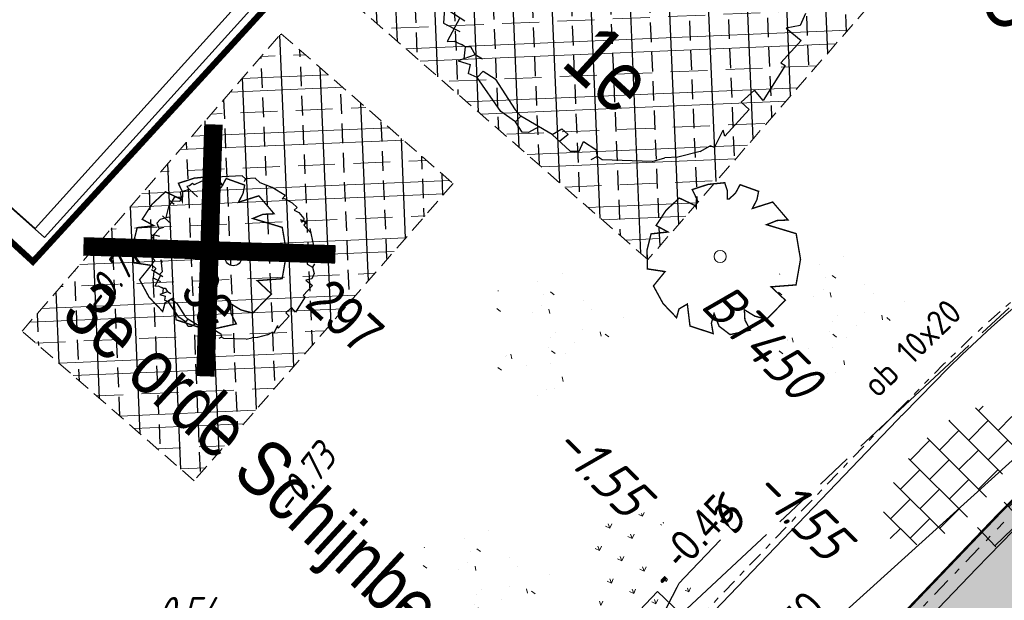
# Model space of a CAD drawing. Header units: metres. Extents: x 111546 to 149831, y 498798 to 507863.
# Tile 733 of 1056: x 111838 to 111854, y 501648 to 501658. Entities that reach past the tile are written whole.
import ezdxf
from ezdxf import colors
from ezdxf.entities.mleader import LeaderData, LeaderLine
from ezdxf.enums import TextEntityAlignment as Align
from ezdxf.math import Vec2, Vec3

# ---------------------------------------------------------------- set-up
doc = ezdxf.new("R2010")
doc.units = ezdxf.units.M
for name, pattern in [('ACAD_ISO09W100', [45, 24, -3, 6, -3, 6, -3]), ('DASHDOT', [25.4, 12.7, -6.35, 0, -6.35]), ('DASHDOT2', [12.7, 6.35, -3.175, 0, -3.175]), ('DASHED', [19.05, 12.7, -6.35]), ('JIS_02_0.7', [1.35, 0.75, -0.6])]:
    doc.linetypes.add(name, pattern=pattern)
for name, color, linetype in [('0-hoogte mv-bestaand', 253, 'Continuous'), ('0-hoogte mv-nieuw', 2, 'Continuous'), ('0-werkgrens', 210, 'FENCELINE1'), ('1-ontgraven teelaarde tbv grondverbetering bomen', 153, 'Continuous'), ('2-bs-Streng gemengd', 252, 'ACAD_ISO09W100'), ('2-bs-Streng gemengd  bobtot', 252, 'Continuous'), ('2-bs-Streng overstort  bobtot', 253, 'Continuous'), ('2-bs-Streng overstortleiding  diameter', 253, 'Continuous'), ('2-vw-Put Overstort', 252, 'Continuous'), ('3-NW-HV-316010+318010-Afwerken zandbed voor wegfundering en menggranulaat-opp', 20, 'Continuous'), ('3-vw-band-ob 6x20', 30, 'Continuous'), ('3-vw-HV-304010-Opbreken tegels-opp', 150, 'AI-KADASTRAAL'), ('3-vw-verkeersbord tekst', 3, 'JIS_02_0.7'), ('4-nw-boom tekst', 7, 'Continuous'), ('4-vw-kappen bomen', 20, 'Continuous'), ('Q26_BOOM', 252, 'Continuous'), ('T02_RASTER', 252, 'Continuous')]:
    doc.layers.add(name, color=color, linetype=linetype)
for name, color, linetype, lineweight in [('0-kadastrale percelen', 253, 'AI-KADASTRAAL', 9), ('3-nw-arcering-trottoir', 2, 'Continuous', 15), ('3-nw-band-ob 10x20', 7, 'Continuous', 13), ('3-nw-band-ob 10x20-achterkant', 7, 'DASHDOT', 13), ('3-nw-band-trb18-20x20-achterkant-stelspecie', 103, 'DASHDOT2', 15), ('3-nw-band-trb18-20x20-voorkant-stelspecie', 103, 'Continuous', 15), ('3-nw-text-20-herinrichting', 7, 'Continuous', 15), ('3-vw-verharding', 3, 'Continuous', 15), ('4-bs-gras', 253, 'Continuous', 9), ('4-nw materiaalscheiding-groen', 210, 'DASHED', 13), ('4-nw-boom 1e grootte', 7, 'Continuous', 35), ('4-nw-boom 3e grootte', 7, 'Continuous', 35), ('4-nw-gazon', 7, 'Continuous', 5), ('4-nw-grondverbetering moerige grond', 94, 'Continuous', 15), ('4-vw-boomnummer-te verwijderen bomen', 20, 'Continuous', 35), ('4-vw-te kappen bomen', 190, 'Continuous', 5)]:
    doc.layers.add(name, color=color, linetype=linetype, lineweight=lineweight)
doc.layers.add('3-nw-menggranulaat', color=7, linetype='Continuous', lineweight=13, true_color=0xebebeb)
doc.styles.get("Standard").update_dxf_attribs({"font": 'isocp-ie.shx'})
doc.styles.add('veysel', font='isocp-ie.shx', dxfattribs={"height": 0.1})
doc.styles.add('Zaanstad', font='ARIALN.TTF')
doc.styles.add('Zaanstad 1-100 3.5mm', font='ARIALN.TTF', dxfattribs={"height": 0.35})
doc.styles.add('Zaanstad 1-200 2.5mm', font='ARIALN.TTF', dxfattribs={"height": 0.5})
doc.styles.add('Zaanstad 1-500 2.5mm', font='ARIALN.TTF', dxfattribs={"height": 1.25})
doc.linetypes.add('AI-KADASTRAAL', pattern='A,5.5,-2,["K",Standard,S=1.8,R=0,X=0,Y=-0.9],-2,5.5,-2,[5,NLCS.SHX,S=0.75,R=0,X=0,Y=0],-2', length=19)
doc.linetypes.add('FENCELINE1', pattern='A,6.35,-2.54,[133,ltypeshp.shx,S=2.54,R=0,X=-2.54,Y=0],-2.54,25.4', length=36.83)
pattern_1 = [(92.41437, (111779.7938, 501456.31576), (-0.6344363, -0.0267502), []), (92.41437, (111780.0976, 501456.64635), (-0.6344363, -0.0267502), [0.3175, -0.15875])]

# ---------------------------------------------------------------- blocks, each defined once
blk = doc.blocks.new('Q26')
at = {"linetype": 'Continuous', "lineweight": 20, "const_width": 0.0225}
blk.add_lwpolyline([(0.757, 0.516), (1.237, 0.371), (1.308, -0.046), (1.235, -0.463), (0.83, -0.494), (1.061, -0.711), (0.757, -1.022), (0.565, -0.971), (0.395, -0.867), (0.404, -1.032), (0.49, -1.198), (0.163, -1.271), (-0.015, -1.136), (-0.097, -0.929), (-0.141, -1.084), (-0.112, -1.255), (-0.489, -1.131), (-0.532, -0.774), (-0.668, -0.854), (-0.707, -0.996), (-0.927, -0.766), (-1.083, -0.479), (-0.894, -0.246), (-1.181, -0.203), (-1.187, 0.104), (-1.122, 0.367), (-0.847, 0.398), (-1.04, 0.503), (-0.879, 0.749), (-0.663, 0.95), (-0.402, 0.826), (-0.388, 0.795), (-0.382, 0.942), (-0.452, 1.088), (-0.194, 1.172), (0.076, 1.199), (0.118, 1.07), (0.119, 0.935), (0.148, 0.935), (0.252, 1.031), (0.325, 1.167), (0.626, 1.059), (0.6, 0.925), (0.525, 0.78), (0.856, 0.885), (1.105, 0.593), (0.924, 0.584)], close=True, dxfattribs=at)
at = {"linetype": 'Continuous', "lineweight": 20}
blk.add_circle((0.001, -0.001), 0.0983, dxfattribs=at)
blk = doc.blocks.new('PUTVOP')
at = {"layer": '2-vw-Put Overstort', "linetype": 'Continuous', "lineweight": 0, "flags": 128}
blk.add_lwpolyline([(0, 0), (0, 0.5), (-0.5, 0.5), (-0.5, -0.5), (0.5, -0.5), (0.5, 0.5), (0, 0.5), (0.1, 0.5), (0.1, -0.5), (0.2, -0.5), (0.2, 0.5), (0.3, 0.5), (0.3, -0.5), (0.4, -0.5), (0.4, 0.5), (0.5, 0.5), (0.5, -0.5), (0, -0.5), (0, 0)], dxfattribs=at)
at = {"layer": '2-vw-Put Overstort', "linetype": 'Continuous', "lineweight": 0}
blk.add_point((0, 0), dxfattribs=at)
blk = doc.blocks.new('tgls')
at = {"linetype": 'Continuous'}
for p, q in [((-1.018, -0.663), (-1.018, 0.575)), ((-0.418, -0.668), (-0.418, 0.573)), ((0.182, -0.673), (0.182, 0.57)), ((0.782, -0.678), (0.782, 0.568)), ((-1.018, 0.329), (-1.552, 0.329)), ((0.182, 0.329), (-0.418, 0.329)), ((1.218, 0.329), (0.782, 0.329)), ((-1.618, 0.029), (-1.635, 0.029)), ((-1.618, -0.658), (-1.618, 0.09)), ((-0.418, 0.029), (-1.018, 0.029)), ((0.782, 0.029), (0.182, 0.029)), ((-1.018, -0.271), (-1.618, -0.271)), ((0.182, -0.271), (-0.418, -0.271)), ((1.382, -0.271), (0.782, -0.271)), ((1.382, -0.682), (1.382, -0.248)), ((-1.618, -0.571), (-1.803, -0.571)), ((-0.418, -0.571), (-1.018, -0.571)), ((0.782, -0.571), (0.182, -0.571)), ((1.473, -0.571), (1.382, -0.571))]:
    blk.add_line(p, q, dxfattribs=at)
blk = doc.blocks.new('4-boom 3e grootte')
at = {"lineweight": 30}
for p, q in [((-0.063, 1.315), (-0.307, 1.267)), ((-0.063, 1.315), (-0.063, 1.24)), ((-0.036, 1.268), (0.102, 1.303)), ((0.102, 1.303), (0.212, 1.303)), ((0.212, 1.303), (0.206, 1.238)), ((-0.612, 1.193), (-0.722, 1.078)), ((-0.502, 1.193), (-0.612, 1.193)), ((-0.307, 1.267), (-0.502, 1.193)), ((-0.063, 1.24), (-0.036, 1.268)), ((0.206, 1.238), (0.241, 1.25)), ((0.241, 1.25), (0.291, 1.261)), ((0.291, 1.261), (0.413, 1.242)), ((0.437, 1.212), (0.388, 1.193)), ((0.413, 1.242), (0.437, 1.212)), ((0.437, 1.212), (0.431, 1.169)), ((0.437, 1.212), (0.498, 1.206)), ((0.472, 1.252), (0.489, 1.162)), ((0.489, 1.162), (0.648, 1.15)), ((0.596, 1.187), (0.828, 1.023)), ((-0.795, 1.078), (-1.1, 0.767)), ((-0.722, 1.078), (-0.795, 1.078)), ((-0.722, 1.078), (-0.703, 1.029)), ((0.828, 1.023), (0.864, 0.937)), ((0.864, 0.937), (0.864, 0.949)), ((0.864, 0.949), (0.864, 0.937)), ((0.864, 0.949), (0.992, 0.925)), ((0.992, 0.925), (0.901, 0.846)), ((0.901, 0.846), (0.913, 0.773)), ((1.041, 0.815), (1.053, 0.754)), ((-0.917, 0.747), (-1.197, 0.669)), ((-1.197, 0.669), (-1.112, 0.614)), ((-1.1, 0.767), (-0.917, 0.747)), ((0.913, 0.773), (0.956, 0.73)), ((0.956, 0.73), (1.053, 0.754)), ((1.053, 0.754), (1.145, 0.699)), ((1.145, 0.699), (1.175, 0.608)), ((-1.222, 0.559), (-1.27, 0.443)), ((-1.148, 0.638), (-1.222, 0.559)), ((-1.148, 0.638), (-1.13, 0.553)), ((1.175, 0.608), (1.114, 0.526)), ((1.114, 0.526), (1.254, 0.535)), ((1.254, 0.535), (1.254, 0.315)), ((-1.276, 0.334), (-1.356, 0.199)), ((-1.313, 0.378), (-1.337, 0.34)), ((-1.337, 0.34), (-1.276, 0.334)), ((-1.301, 0.437), (-1.313, 0.378)), ((-1.27, 0.443), (-1.301, 0.437)), ((-1.1, 0.334), (-1.276, 0.334)), ((1.254, 0.315), (1.291, 0.321)), ((1.291, 0.321), (1.346, 0.029)), ((-1.356, 0.199), (-1.289, 0.151)), ((-1.289, 0.151), (-1.368, 0.071)), ((-1.368, 0.071), (-1.331, -0.106)), ((-1.258, 0.083), (-1.353, 0)), ((-1.289, 0.151), (-1.258, 0.083)), ((1.248, 0.041), (1.236, -0.087)), ((1.346, 0.029), (1.248, 0.041)), ((-1.398, -0.014), (-1.295, -0.014)), ((-1.331, -0.106), (-1.24, -0.282)), ((1.236, -0.087), (1.315, -0.087)), ((1.315, -0.087), (1.315, -0.35)), ((-1.307, -0.282), (-1.148, -0.282)), ((-1.252, -0.282), (-1.295, -0.35)), ((-1.209, -0.221), (-1.246, -0.27)), ((-1.191, -0.221), (-1.209, -0.221)), ((-1.295, -0.35), (-1.295, -0.429)), ((-1.295, -0.429), (-1.203, -0.471)), ((-1.167, -0.411), (-1.203, -0.471)), ((-1.203, -0.471), (-1.203, -0.606)), ((1.261, -0.551), (1.285, -0.471)), ((1.315, -0.459), (1.279, -0.325)), ((1.315, -0.35), (1.279, -0.325)), ((1.315, -0.459), (1.285, -0.471)), ((-1.179, -0.624), (-1.228, -0.63)), ((-1.112, -0.557), (-1.203, -0.606)), ((-1.203, -0.606), (-1.1, -0.715)), ((-1.179, -0.624), (-1.185, -0.667)), ((1.261, -0.551), (1.169, -0.691)), ((-1.106, -0.783), (-1.106, -0.709)), ((-1.033, -0.783), (-1.106, -0.783)), ((-0.856, -0.667), (-1.033, -0.783)), ((-1.033, -0.783), (-0.972, -0.844)), ((-0.886, -0.795), (-0.972, -0.844)), ((1.053, -0.837), (1.102, -0.758)), ((1.169, -0.691), (1.102, -0.758)), ((-0.972, -0.844), (-0.99, -0.892)), ((-0.99, -0.892), (-0.904, -0.904)), ((-0.904, -0.904), (-0.904, -0.984)), ((-0.795, -0.837), (-0.844, -0.825)), ((-0.844, -0.825), (-0.697, -0.953)), ((-0.697, -0.953), (-0.697, -1.02)), ((1.053, -0.837), (0.779, -1.075)), ((-0.904, -0.984), (-0.807, -0.984)), ((-0.63, -1.008), (-0.844, -1.045)), ((-0.807, -0.984), (-0.801, -1.039)), ((-0.801, -1.039), (-0.734, -1.124)), ((-0.734, -1.124), (-0.606, -1.087)), ((-0.672, -1.015), (-0.624, -1.203)), ((-0.471, -1.118), (-0.502, -1.142)), ((-0.478, -1.112), (-0.471, -1.118)), ((-0.471, -1.118), (-0.411, -1.136)), ((0.388, -1.185), (0.413, -1.106)), ((0.413, -1.106), (0.474, -1.106)), ((0.474, -1.106), (0.462, -1.185)), ((0.59, -1.069), (0.693, -1.051)), ((0.614, -1.142), (0.59, -1.069)), ((0.693, -1.051), (0.736, -1.081)), ((0.736, -1.081), (0.718, -1.13)), ((0.779, -1.075), (0.736, -1.081)), ((-0.624, -1.203), (-0.587, -1.167)), ((-0.587, -1.167), (-0.532, -1.148)), ((-0.502, -1.142), (-0.532, -1.148)), ((-0.502, -1.142), (-0.451, -1.213)), ((-0.411, -1.136), (-0.471, -1.252)), ((-0.471, -1.252), (-0.391, -1.212)), ((-0.35, -1.124), (-0.411, -1.136)), ((-0.391, -1.212), (-0.356, -1.27)), ((-0.289, -1.246), (-0.356, -1.27)), ((-0.289, -1.185), (-0.185, -1.167)), ((-0.289, -1.246), (-0.289, -1.185)), ((0.004, -1.313), (-0.289, -1.246)), ((-0.185, -1.167), (0.071, -1.234)), ((0.071, -1.234), (0.132, -1.24)), ((0.388, -1.185), (0.132, -1.24)), ((0.132, -1.24), (0.132, -1.295)), ((0.279, -1.208), (0.254, -1.289)), ((0.388, -1.185), (0.565, -1.185)), ((0.565, -1.185), (0.614, -1.142)), ((0.132, -1.295), (0.004, -1.313)), ((0.218, -1.319), (0.132, -1.295)), ((0.254, -1.289), (0.218, -1.319))]:
    blk.add_line(p, q, dxfattribs=at)
blk.add_circle((0, 0), 0.134, dxfattribs=at)
at = {"layer": '4-nw materiaalscheiding-groen', "color": 7, "style": 'Zaanstad'}
blk.add_text('3e', height=0.65, dxfattribs=at).set_placement((-0.246, -1.04))
at = {"layer": '4-nw-boom tekst', "style": 'Zaanstad'}
blk.add_attdef('BOOMSOORT', text='', height=0.9, dxfattribs=at).set_placement((1.754, 0.535), align=Align.BOTTOM_LEFT)
blk = doc.blocks.new('_Dot')
at = {"color": 0, "linetype": 'ByBlock', "lineweight": -2}
blk.add_line((-0.5, 0), (-1, 0), dxfattribs=at)
at = {"color": 0, "linetype": 'ByBlock', "const_width": 0.5}
blk.add_lwpolyline([(-0.25, 0, 1), (0.25, 0, 1)], format="xyb", close=True, dxfattribs=at)
blk = doc.blocks.new('4-boom 1e grootte')
at = {"lineweight": 30}
for p, q in [((2.575, 1.574), (2.644, 1.368)), ((2.644, 1.368), (2.507, 1.183)), ((2.507, 1.183), (2.822, 1.203)), ((2.822, 1.203), (2.822, 0.709)), ((2.822, 0.709), (2.905, 0.723)), ((2.905, 0.723), (3.028, 0.064)), ((2.809, 0.092), (2.781, -0.196)), ((3.028, 0.064), (2.809, 0.092)), ((2.781, -0.196), (2.96, -0.196)), ((2.96, -0.196), (2.96, -0.786)), ((2.96, -1.033), (2.877, -0.732)), ((2.96, -0.786), (2.877, -0.732)), ((2.836, -1.239), (2.891, -1.061)), ((2.96, -1.033), (2.891, -1.061)), ((2.836, -1.239), (2.63, -1.555)), ((2.63, -1.555), (2.479, -1.706)), ((2.37, -1.884), (2.479, -1.706)), ((2.37, -1.884), (1.752, -2.419)), ((-1.418, -2.268), (-1.898, -2.351)), ((-1.802, -2.337), (-1.651, -2.529)), ((-1.513, -2.285), (-1.404, -2.707)), ((1.327, -2.406), (1.56, -2.364)), ((1.56, -2.364), (1.656, -2.433)), ((-1.651, -2.529), (-1.363, -2.447)), ((-1.061, -2.515), (-1.129, -2.57)), ((-1.075, -2.502), (-1.061, -2.515)), ((-1.061, -2.515), (-0.924, -2.557)), ((-0.924, -2.557), (-1.061, -2.817)), ((-0.786, -2.529), (-0.924, -2.557)), ((0.874, -2.666), (0.929, -2.488)), ((0.929, -2.488), (1.066, -2.488)), ((1.066, -2.488), (1.039, -2.666)), ((1.382, -2.57), (1.327, -2.406)), ((1.656, -2.433), (1.615, -2.543)), ((1.752, -2.419), (1.656, -2.433)), ((-1.404, -2.707), (-1.322, -2.625)), ((-1.322, -2.625), (-1.198, -2.584)), ((-1.129, -2.57), (-1.198, -2.584)), ((-1.129, -2.57), (-1.014, -2.729)), ((-0.649, -2.666), (-0.416, -2.625)), ((-0.649, -2.804), (-0.649, -2.666)), ((-0.416, -2.625), (0.16, -2.776)), ((0.874, -2.666), (0.298, -2.79)), ((0.628, -2.719), (0.572, -2.9)), ((0.874, -2.666), (1.272, -2.666)), ((1.272, -2.666), (1.382, -2.57)), ((-1.061, -2.817), (-0.88, -2.728)), ((-0.88, -2.728), (-0.8, -2.858)), ((-0.649, -2.804), (-0.8, -2.858)), ((0.009, -2.954), (-0.649, -2.804)), ((0.16, -2.776), (0.298, -2.79)), ((0.298, -2.79), (0.298, -2.913)), ((0.298, -2.913), (0.009, -2.954)), ((0.49, -2.968), (0.298, -2.913)), ((0.572, -2.9), (0.49, -2.968))]:
    blk.add_line(p, q, dxfattribs=at)
at = {"layer": '4-nw materiaalscheiding-groen', "color": 7, "style": 'Zaanstad'}
blk.add_text(' 1e', height=1, dxfattribs=at).set_placement((-0.122, -1.744))
at = {"layer": '4-nw-boom tekst', "style": 'Zaanstad'}
blk.add_attdef('BOOMSOORT', text='', height=0.9, dxfattribs=at).set_placement((2.842, 1.834), align=Align.BOTTOM_LEFT)

msp = doc.modelspace()

# ---------------------------------------------------------------- hatches: boundary and pattern name
at = {"layer": '1-ontgraven teelaarde tbv grondverbetering bomen', "ltscale": 10}
h = msp.add_hatch(dxfattribs=at)
h.set_pattern_fill('ANSI33', color=256, scale=0.1, angle=90)
h.set_pattern_definition(pattern_1)
h.paths.add_polyline_path([(111847.4121, 501663.4138), (111852.4265, 501659.0464), (111847.8471, 501653.7885), (111842.8327, 501658.1559)])
h = msp.add_hatch(dxfattribs=at)
h.set_pattern_fill('ANSI33', color=256, scale=0.1, angle=90)
h.set_pattern_definition(pattern_1)
h.paths.add_polyline_path([(111841.8832, 501657.4627), (111844.6808, 501655.0261), (111840.4693, 501650.1906), (111837.6717, 501652.6273)])
at = {"layer": '3-nw-arcering-trottoir'}
h = msp.add_hatch(dxfattribs=at)
h.set_pattern_fill('AVH-TEGEL_300X300_HALFST', color=256, scale=1.5, angle=205.12708, style=0, pattern_type=2)
h.set_pattern_definition([(225.150555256, (381252.77632, 70590.18592), (-0.15784429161, -0.47771349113), [0.45, -0.45]), (315.15055526, (381252.7763, 70590.18592), (0.31736082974, 0.31903307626), [])])
edge = h.paths.add_edge_path()
edge.add_ellipse((111852.7482, 501650.2775), major_axis=(-0.9493, -1.038), ratio=0.488545, start_angle=0, end_angle=360)
at = {"layer": '3-nw-menggranulaat', "ltscale": 2}
h = msp.add_hatch(color=256, dxfattribs=at)
h.dxf.hatch_style = 1
edge = h.paths.add_edge_path()
edge.add_line((111875.781, 501664.6491), (111875.2341, 501663.9987))
edge.add_arc((111839.2458, 501695.2295), 47.65, 318.17829, 319.04854, ccw=False)
edge.add_arc((111853.4894, 501681.6377), 27.9793, 286.9001, 319.47063, ccw=False)
edge.add_arc((111867.1873, 501637.4768), 18.2585, 107.74291, 136.77065)
edge.add_line((111853.8838, 501649.9824), (111853.5904, 501649.6895))
edge.add_arc((111855.5844, 501647.6533), 2.85, 134.40097, 136.24691)
edge.add_line((111853.5258, 501649.6242), (111842.4815, 501638.0884))
edge.add_line((111842.4815, 501638.0884), (111840.0537, 501638.2554))
edge.add_line((111840.0537, 501638.2554), (111837.5676, 501640.5269))
edge.add_line((111837.5676, 501640.5269), (111832.0583, 501634.4969))
edge.add_line((111832.0583, 501634.4969), (111835.8977, 501630.9889))
edge.add_arc((111831.63, 501626.3181), 6.327, -42.73072, 47.58272, ccw=False)
edge.add_line((111836.2775, 501622.0249), (111833.2925, 501618.758))
edge.add_line((111833.2925, 501618.758), (111839.0538, 501613.494))
edge.add_line((111839.0538, 501613.494), (111840.0886, 501614.6264))
edge.add_line((111840.0886, 501614.6264), (111845.1796, 501616.3436))
edge.add_line((111845.1796, 501616.3436), (111852.7477, 501609.9725))
edge.add_line((111852.7477, 501609.9725), (111865.2414, 501599.58))
edge.add_line((111865.2414, 501599.58), (111872.8819, 501593.1446))
edge.add_line((111872.8819, 501593.1446), (111874.8064, 501591.5236))
edge.add_line((111874.8064, 501591.5236), (111876.4228, 501593.4107))
edge.add_line((111876.4228, 501593.4107), (111875.6753, 501594.0914))
edge.add_line((111875.6753, 501594.0914), (111869.969, 501598.9727))
edge.add_line((111869.969, 501598.9727), (111864.8434, 501603.2714))
edge.add_line((111864.8434, 501603.2714), (111860.9971, 501606.4897))
edge.add_line((111860.9971, 501606.4897), (111861.3306, 501606.8681))
edge.add_line((111861.3306, 501606.8681), (111868.0739, 501614.0876))
edge.add_line((111868.0739, 501614.0876), (111862.099, 501620.8771))
edge.add_line((111862.099, 501620.8771), (111861.8106, 501621.2173))
edge.add_arc((111862.0759, 501621.4421), 0.3477, 132.9124, 220.28073, ccw=False)
edge.add_line((111861.8392, 501621.6967), (111862.9079, 501622.645))
edge.add_arc((111863.0455, 501622.49), 0.2073, 45.33474, 131.58432, ccw=False)
edge.add_line((111863.1912, 501622.6374), (111866.9465, 501618.2306))
edge.add_line((111866.9465, 501618.2306), (111868.7897, 501619.8645))
edge.add_line((111868.7897, 501619.8645), (111866.3021, 501622.8262))
edge.add_arc((111876.0472, 501631.0112), 12.7264, 179.86332, 220.0275, ccw=False)
edge.add_arc((111882.7263, 501630.9953), 19.4055, 158.9196, 179.86332, ccw=False)
edge.add_arc((111871.6747, 501635.3333), 7.5336, 147.1997, 159.47196, ccw=False)
edge.add_line((111865.3422, 501639.4143), (111865.5814, 501639.7449))
edge.add_line((111865.5814, 501639.7449), (111881.7701, 501659.8193))
edge.add_line((111881.7701, 501659.8193), (111875.781, 501664.6491))
at = {"layer": '3-vw-HV-304010-Opbreken tegels-opp', "ltscale": 0.01}
h = msp.add_hatch(dxfattribs=at)
h.set_pattern_fill('GOST_GLASS', color=256, scale=0.08)
h.set_pattern_definition([(294.51638, (112010.33835, 501946.37295), (-0.2375469, -0.6359021), [0.4, -0.56]), (294.51638, (112010.27896, 501946.21397), (-0.2375469, -0.6359021), [0.16, -0.8]), (294.51638, (112010.49732, 501946.31356), (-0.2375469, -0.6359021), [0.16, -0.8])])
h.paths.add_polyline_path([(111842.0081, 501653.0281), (111843.1632, 501651.9586), (111843.8396, 501652.6892), (111842.6845, 501653.7587)], flags=9)
at = {"layer": '4-bs-gras'}
h = msp.add_hatch(dxfattribs=at)
h.set_pattern_fill('AGR-KRUIDEN', color=256, scale=0.04, pattern_type=2)
h.set_pattern_definition([(110.0468, (111826.45897, 501637.02674), (-0.3626612, 0.1687508), [0.075, -0.4906854]), (65.0468, (111826.45897, 501637.02674), (-0.362661, 0.168751), [0.075, -0.325]), (155.0468, (111826.45897, 501637.02674), (-0.168751, -0.362661), [0.075, -0.325])])
h.paths.add_polyline_path([(111848.8749, 501649.2215), (111848.158, 501649.8136), (111847.5033, 501649.5747), (111846.9301, 501649.5697), (111846.9389, 501648.559), (111847.24, 501647.7341), (111848.1701, 501647.7906), (111848.6053, 501648.296), (111848.7919, 501648.4963)])
at = {"layer": '4-nw-gazon', "ltscale": 0.1}
h = msp.add_hatch(dxfattribs=at)
h.set_pattern_fill('AGR-GRAS_GAZON', color=256, scale=0.5, angle=-46.148, pattern_type=2)
h.set_pattern_definition([(308.76637, (112451.5214, 500923.5951), (0.9624805, 0.0527809), [0, -0.76, 0, -0.85, 0, -0.8125]), (278.76637, (112451.5214, 500923.5951), (1.4302849, -0.8534867), [0, -0.41, 0, -0.685, 0, -0.2625]), (238.76637, (112451.5078, 500924.20996), (0.037241, -1.5566281), [0, -0.25, 0, -0.9, 0, -1.175]), (228.76637, (112451.5078, 500924.21), (0.4719491, -1.4929976), [0, -0.125, 0, -0.59, 0, -0.675]), (322.26637, (112453.3979, 500924.9069), (0.8731955, 0.27140796), [0.075, -1.04775]), (281.26637, (112449.5888, 500924.8227), (0.83706867, -0.3680336), [0.075, -1.04775])])
edge = h.paths.add_edge_path()
edge.add_arc((111850.9036, 501652.847), 1.1599, 0, 360)
h = msp.add_hatch(dxfattribs=at)
h.set_pattern_fill('AGR-GRAS_GAZON', color=256, scale=0.5, angle=-46.148, pattern_type=2)
h.set_pattern_definition([(308.76637, (112446.9457, 500923.3268), (0.9624805, 0.0527809), [0, -0.76, 0, -0.85, 0, -0.8125]), (278.76637, (112446.9457, 500923.3268), (1.4302849, -0.8534867), [0, -0.41, 0, -0.685, 0, -0.2625]), (238.76637, (112446.9321, 500923.9417), (0.037241, -1.5566281), [0, -0.25, 0, -0.9, 0, -1.175]), (228.76637, (112446.9321, 500923.9417), (0.4719491, -1.4929976), [0, -0.125, 0, -0.59, 0, -0.675]), (322.26637, (112448.8222, 500924.6386), (0.8731955, 0.27140796), [0.075, -1.04775]), (281.26637, (112445.0131, 500924.5544), (0.83706867, -0.3680336), [0.075, -1.04775])])
edge = h.paths.add_edge_path()
edge.add_arc((111846.3279, 501652.5787), 1.1599, 0, 360)
h = msp.add_hatch(dxfattribs=at)
h.set_pattern_fill('AGR-GRAS_GAZON', color=256, scale=0.5, angle=-46.148, pattern_type=2)
h.set_pattern_definition([(308.76637, (112445.7468, 500919.1483), (0.9624805, 0.0527809), [0, -0.76, 0, -0.85, 0, -0.8125]), (278.76637, (112445.7468, 500919.1483), (1.4302849, -0.8534867), [0, -0.41, 0, -0.685, 0, -0.2625]), (238.76637, (112445.7332, 500919.7631), (0.037241, -1.5566281), [0, -0.25, 0, -0.9, 0, -1.175]), (228.76637, (112445.7332, 500919.7631), (0.4719491, -1.4929976), [0, -0.125, 0, -0.59, 0, -0.675]), (322.26637, (112447.6232, 500920.46005), (0.8731955, 0.27140796), [0.075, -1.04775]), (281.26637, (112443.8142, 500920.37585), (0.83706867, -0.3680336), [0.075, -1.04775])])
edge = h.paths.add_edge_path()
edge.add_arc((111845.129, 501648.4002), 1.1599, 0, 360)
at = {"layer": '4-nw-grondverbetering moerige grond', "ltscale": 0.03}
h = msp.add_hatch(dxfattribs=at)
h.set_pattern_fill('ACO-BETON_IN HET WERK GESTORT', color=256, scale=0.6, pattern_type=2)
h.set_pattern_definition([(2.41510507, (-25.4844, -16.2644), (-0.0379251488, 0.89920058), []), (2.41510507, (-24.9055, -16.7965), (-0.0379251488, 0.89920058), [0.6, -0.3]), (2.41510507, (-25.2635, -16.4674), (-0.0379251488, 0.89920058), [])])
h.paths.add_polyline_path([(111847.4121, 501663.4138), (111852.4265, 501659.0464), (111847.8471, 501653.7885), (111842.8327, 501658.1559)])
h = msp.add_hatch(dxfattribs=at)
h.set_pattern_fill('ACO-BETON_IN HET WERK GESTORT', color=256, scale=0.6, pattern_type=2)
h.set_pattern_definition([(2.41510507, (-10.1847, -11.48475), (-0.0379251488, 0.89920058), []), (2.41510507, (-9.6058, -12.0168), (-0.0379251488, 0.89920058), [0.6, -0.3]), (2.41510507, (-9.9639, -11.6878), (-0.0379251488, 0.89920058), [])])
h.paths.add_polyline_path([(111841.8832, 501657.4627), (111844.6808, 501655.0261), (111840.4693, 501650.1906), (111837.6717, 501652.6273)])

# ---------------------------------------------------------------- linework, layer by layer
at = {"layer": '0-kadastrale percelen', "ltscale": 0.25}
msp.add_lwpolyline([(111795.331, 501689.185), (111796.266, 501690.203), (111815.036, 501672.951), (111815.649, 501673.618), (111817.633, 501671.794), (111817.984, 501672.176), (111823.741, 501666.876), (111838.035, 501654.146), (111852.372, 501670.006), (111851.504, 501670.815), (111856.937, 501676.719), (111843.858, 501688.75), (111813.76, 501716.378)], dxfattribs=at)
at = {"layer": '2-bs-Streng gemengd', "ltscale": 0.1, "flags": 128}
msp.add_lwpolyline([(111848.019, 501647.682), (111883.922, 501681.218)], dxfattribs=at)
at = {"layer": '3-nw-band-ob 10x20'}
for points in [[(111851.9736, 501651.2548), (111852.2697, 501651.5503, -0.1270976), (111860.9539, 501657.0151, 0.1434856), (111873.0618, 501664.937, 0.0039382), (111873.5348, 501665.4734, 0.0039382)], [(111843.235, 501642.129), (111851.9006, 501651.1802, -0.0082156), (111852.0184, 501651.2993)]]:
    msp.add_lwpolyline(points, format="xyb", dxfattribs=at)
at = {"layer": '3-nw-band-ob 10x20-achterkant', "ltscale": 0.02}
for points in [[(111851.903, 501651.3256), (111852.198, 501651.62, -0.127088), (111860.9242, 501657.1105, 0.1435048), (111872.9865, 501665.0028, 0.0039448), (111873.4593, 501665.539, 0.0039448)], [(111843.1925, 501642.2293), (111851.8283, 501651.2494, -0.0082156), (111851.9485, 501651.3708)]]:
    msp.add_lwpolyline(points, format="xyb", dxfattribs=at)
at = {"layer": '3-nw-band-trb18-20x20-achterkant-stelspecie', "ltscale": 0.05}
msp.add_lwpolyline([(111849.4556, 501645.156), (111853.6341, 501649.5205)], dxfattribs=at)
at = {"layer": '3-nw-band-trb18-20x20-voorkant-stelspecie'}
for points in [[(111853.1899, 501648.7673), (111853.7899, 501649.3843)], [(111849.6001, 501645.0177), (111853.1899, 501648.7673)]]:
    msp.add_lwpolyline(points, dxfattribs=at)
at = {"layer": '3-NW-HV-316010+318010-Afwerken zandbed voor wegfundering en menggranulaat-opp', "ltscale": 0.02}
msp.add_lwpolyline([(111866.3599, 501622.8676, 0.04, 0.04, -0.1853072), (111863.3208, 501631.0416, 0.04, 0.04, -0.0916394), (111864.6195, 501637.9751, 0.04, 0.04, -0.0535991), (111865.3422, 501639.4143, 0.04, 0.04, 0), (111865.5814, 501639.7449, 0.04, 0.04, 0), (111881.7701, 501659.8193, 0, 0, 0), (111875.781, 501664.6491, 0.04, 0.04, 0), (111875.2341, 501663.9987, 0.04, 0.04, -0.0037972), (111874.7557, 501663.4557, 0.04, 0.04, -0.1430803), (111861.6231, 501654.8668, 0.04, 0.04, 0.1273391), (111853.8838, 501649.9824, 0.04, 0.04, 0), (111853.5904, 501649.6895, 0.04, 0.04, 0.0080546), (111853.5258, 501649.6242, 0.04, 0.04, 0), (111842.4815, 501638.0884, 0.04, 0.04, 0), (111840.0537, 501638.2554, 0.04, 0.04, 0), (111837.5676, 501640.5269, 0.04, 0.04, 0), (111832.0583, 501634.4969, 0.04, 0.04, 0), (111835.8977, 501630.9889, 0.04, 0.04, -0.4158168), (111836.2775, 501622.0249, 0.04, 0.04, 0)], format="xyseb", dxfattribs=at)
at = {"layer": '3-vw-band-ob 6x20', "ltscale": 0.05}
msp.add_lwpolyline([(111792.878, 501686.518), (111815.993, 501665.437), (111827.32, 501654.789), (111841.226, 501642.142), (111844.473, 501642.121), (111858.222, 501654.549), (111860.499, 501654.963)], dxfattribs=at)
at = {"layer": '4-nw materiaalscheiding-groen', "ltscale": 0.02, "elevation": -0.1}
msp.add_lwpolyline([(111847.4121, 501663.4138), (111852.4265, 501659.0464), (111847.8471, 501653.7885), (111842.8327, 501658.1559)], close=True, dxfattribs=at)
at = {"layer": '4-nw materiaalscheiding-groen', "ltscale": 0.02}
msp.add_lwpolyline([(111841.8832, 501657.4627), (111844.6808, 501655.0261), (111840.4693, 501650.1906), (111837.6717, 501652.6273)], close=True, dxfattribs=at)
at = {"layer": '4-vw-kappen bomen', "const_width": 0.3}
msp.add_lwpolyline([(111840.7831, 501655.9866), (111840.6527, 501651.8901), (111840.7179, 501653.9383), (111838.6696, 501654.0036), (111842.7662, 501653.8731)], dxfattribs=at)
at = {"layer": 'T02_RASTER', "ltscale": 0.25}
msp.add_lwpolyline([(111855.864, 501682.267), (111857.35, 501683.875), (111861.398, 501680.096), (111850.526, 501668.304), (111837.887, 501654.292), (111823.624, 501667.025)], dxfattribs=at)

# ---------------------------------------------------------------- block references
at = {"layer": '2-vw-Put Overstort', "rotation": 226.3267513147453}
msp.add_blockref('PUTVOP', (111848.019, 501647.682), dxfattribs=at)
at = {"layer": '3-vw-verharding', "rotation": 223.8736211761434}
msp.add_blockref('tgls', (111854.6728, 501649.8986), dxfattribs=at)
at = {"layer": '4-nw-boom 3e grootte', "lineweight": -3}
ref = msp.add_blockref('4-boom 3e grootte', (111851.291, 501665.3063), dxfattribs=dict(at, rotation=317.4143730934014))
ref.add_attrib('BOOMSOORT', '3e orde Schijnbeuk; Nothofagus antartica', dxfattribs={"layer": '4-nw-boom tekst', "height": 0.9, "rotation": 317.41437, "style": 'Zaanstad'}).set_placement((111848.2797, 501664.1412), align=Align.BOTTOM_LEFT)
at = {"layer": '4-vw-te kappen bomen'}
msp.add_blockref('Q26', (111840.665, 501653.941), dxfattribs=at)
at = {"layer": 'Q26_BOOM'}
msp.add_blockref('Q26', (111849.0193, 501653.8399), dxfattribs=at)

# ---------------------------------------------------------------- texts
at = {"layer": '0-hoogte mv-bestaand', "style": 'veysel', "oblique": 15}
for s, rotation, p in [('-0.71', 52, (111839.2839, 501653.3247)), ('-0.73', 52, (111842.4296, 501650.0748)), ('-0.54', 360, (111840.2417, 501647.8518))]:
    msp.add_text(s, height=0.45, rotation=rotation, dxfattribs=at).set_placement(p, align=Align.CENTER)
at = {"layer": '2-bs-Streng gemengd  bobtot', "oblique": 15}
msp.add_text('-2.66', height=0.65, rotation=43.04769, dxfattribs=at).set_placement((111848.2853, 501648.1373), align=Align.BOTTOM_LEFT)
at = {"layer": '2-bs-Streng overstort  bobtot', "oblique": 15}
for p in [(111846.1231, 501650.6185), (111849.3763, 501649.9147)]:
    msp.add_text('-1.55', height=0.65, rotation=314.97409, dxfattribs=at).set_placement(p, align=Align.BOTTOM_LEFT)
at = {"layer": '2-bs-Streng overstortleiding  diameter', "oblique": 15}
msp.add_text('BT450', height=0.65, rotation=314.97409, dxfattribs=at).set_placement((111848.5433, 501652.8825), align=Align.BOTTOM_LEFT)
at = {"layer": '3-vw-verkeersbord tekst', "insert": (111845.6879, 501643.4058), "char_height": 0.5, "attachment_point": 7, "rotation": 49.44531, "line_spacing_factor": 0.63, "style": 'Zaanstad 1-100 3.5mm'}
msp.add_mtext_dynamic_manual_height_columns('\\A1;SB-enkel (afvoeren)', width=10.147248, gutter_width=4.5, heights=[0], dxfattribs=at)
at = {"layer": '4-vw-boomnummer-te verwijderen bomen', "style": 'Zaanstad 1-200 2.5mm'}
msp.add_text('297', height=0.65, rotation=317.20492, dxfattribs=at).set_placement((111843.1475, 501653.1002), align=Align.TOP_CENTER)

# ---------------------------------------------------------------- next in the draw order: texts
at = {"layer": '3-nw-text-20-herinrichting', "color": 0, "insert": (111851.5801, 501651.5196), "char_height": 0.408319, "attachment_point": 7, "rotation": 44.3279, "style": 'veysel', "bg_fill": 3, "box_fill_scale": 1.1, "bg_fill_color": 256, "bg_fill_true_color": 13158600, "bg_fill_transparency": 0}
msp.add_mtext('\\A1;ob 10x20', dxfattribs=at)

# ---------------------------------------------------------------- next in the draw order: linework, layer by layer
at = {"layer": '0-werkgrens', "ltscale": 0.1}
msp.add_lwpolyline([(111862.6996, 501703.0078, 0.1, 0.1, 0), (111858.7613, 501698.6832, 0.1, 0.1, 0), (111866.9249, 501691.1813, 0.1, 0.1, 0), (111859.1759, 501682.85, 0.1, 0.1, 0), (111858.6556, 501682.2166, 0.1, 0.1, 0), (111858.6556, 501682.2166, 0.1, 0.1, 0), (111861.6124, 501679.6833, 0.1, 0.1, 0), (111852.3302, 501670.1503, 0.1, 0.1, 0), (111852.5466, 501669.7858, 0.1, 0.1, 0), (111837.848, 501653.755, 0.1, 0.1, 0), (111837.3327, 501654.228, 0.1, 0.1, 0), (111833.3888, 501649.9311, 0.1, 0.1, 0), (111836.1958, 501647.3512, 0.1, 0.1, 0), (111826.224, 501636.77, 0.1, 0.1, 0), (111834.3739, 501629.5072, 0.1, 0.1, -0.4039351), (111834.533, 501624.0148, 0.1, 0.1, 0)], format="xyseb", dxfattribs=at)

# ---------------------------------------------------------------- next in the draw order: leaders
at = {"layer": '0-hoogte mv-nieuw'}
ml = msp.add_multileader_mtext('Standard', dxfattribs=at)
ml.set_content('\\A1;-0.50', color=256, style='Zaanstad 1-500 2.5mm')
ml.set_leader_properties(color=7, linetype='ByLayer', lineweight=-1)
ml.set_arrow_properties(name='DOT')
ml.build(insert=Vec2(0, 0))
ml.multileader.update_dxf_attribs({"text_left_attachment_type": 5, "text_right_attachment_type": 5, "dogleg_length": 0.125, "arrow_head_size": 0.14})
ctx = ml.context
ctx.base_point, ctx.char_height, ctx.arrow_head_size, ctx.landing_gap_size, ctx.plane_origin, ctx.plane_x_axis, ctx.plane_y_axis = Vec3(111849.8985, 501647.0386, -0.0001), 0.5, 0.14, 0.045, Vec3(111851.2594, 501647.3411, -0.0001), Vec3(0.6900378, 0.7237733), Vec3(-0.7237733, 0.6900378)
ctx.left_attachment, ctx.right_attachment = 5, 5
notes = []
notes.append((ctx, [(0, (1, 1, 0), (111849.8122, 501646.9481, -0.0001), (0.6900378, 0.7237733), 0.125, [(3, [(111848.4195, 501644.2368, -0.0001)], 0, [])])]))
ctx.mtext.insert, ctx.mtext.text_direction, ctx.mtext.rotation, ctx.mtext.width, ctx.mtext.defined_height, ctx.mtext.flow_direction = Vec3(111849.4938, 501647.4866, -0.0001), Vec3(0.6900378, 0.7237733), 0.809255, 0.791408, 2.3488, 5
ctx.mtext.has_bg_fill, ctx.mtext.bg_color, ctx.mtext.bg_scale_factor, ctx.mtext.bg_transparency, ctx.mtext.use_window_bg_color = 1, -1027028792, 1.5, 0, 1
for ctx, leaders in notes:
    for number, flags, end, landing, length, lines in leaders:
        leader = LeaderData()
        leader.index, (leader.has_last_leader_line, leader.has_dogleg_vector, leader.attachment_direction) = number, flags
        leader.last_leader_point, leader.dogleg_vector, leader.dogleg_length = Vec3(end), Vec3(landing), length
        for number, points, colour, breaks in lines:
            line = LeaderLine()
            line.index, line.vertices, line.color, line.breaks = number, Vec3.list(points), colors.encode_raw_color(colour), breaks
            leader.lines.append(line)
        ctx.leaders.append(leader)

# ---------------------------------------------------------------- next in the draw order: leaders
ml = msp.add_multileader_mtext('Standard', dxfattribs=at)
ml.set_content('\\A1;-0.45', color=256, style='Zaanstad 1-500 2.5mm')
ml.set_leader_properties(color=7, linetype='ByLayer', lineweight=-1)
ml.set_arrow_properties(name='DOT')
ml.build(insert=Vec2(0, 0))
ml.multileader.update_dxf_attribs({"text_left_attachment_type": 5, "text_right_attachment_type": 5, "dogleg_length": 0.125, "arrow_head_size": 0.14})
ctx = ml.context
ctx.base_point, ctx.char_height, ctx.arrow_head_size, ctx.landing_gap_size, ctx.plane_origin, ctx.plane_x_axis, ctx.plane_y_axis = Vec3(111848.4423, 501648.6183, -0.0001), 0.5, 0.14, 0.045, Vec3(111849.8032, 501648.9209, -0.0001), Vec3(0.6900378, 0.7237733), Vec3(-0.7237733, 0.6900378)
ctx.left_attachment, ctx.right_attachment = 5, 5
notes = []
notes.append((ctx, [(0, (1, 1, 0), (111848.3561, 501648.5279, -0.0001), (0.6900378, 0.7237733), 0.125, [(3, [(111846.9633, 501645.8166, -0.0001)], 0, [])])]))
ctx.mtext.insert, ctx.mtext.text_direction, ctx.mtext.rotation, ctx.mtext.width, ctx.mtext.defined_height, ctx.mtext.flow_direction = Vec3(111848.0376, 501649.0663, -0.0001), Vec3(0.6900378, 0.7237733), 0.809255, 0.791408, 2.3488, 5
ctx.mtext.has_bg_fill, ctx.mtext.bg_color, ctx.mtext.bg_scale_factor, ctx.mtext.bg_transparency, ctx.mtext.use_window_bg_color = 1, -1027028792, 1.5, 0, 1
for ctx, leaders in notes:
    for number, flags, end, landing, length, lines in leaders:
        leader = LeaderData()
        leader.index, (leader.has_last_leader_line, leader.has_dogleg_vector, leader.attachment_direction) = number, flags
        leader.last_leader_point, leader.dogleg_vector, leader.dogleg_length = Vec3(end), Vec3(landing), length
        for number, points, colour, breaks in lines:
            line = LeaderLine()
            line.index, line.vertices, line.color, line.breaks = number, Vec3.list(points), colors.encode_raw_color(colour), breaks
            leader.lines.append(line)
        ctx.leaders.append(leader)

# ---------------------------------------------------------------- next in the draw order: block references
at = {"layer": '4-nw-boom 1e grootte'}
ref = msp.add_blockref('4-boom 1e grootte', (111847.4481, 501658.3769), dxfattribs=dict(at, rotation=317.4143730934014))
ref.add_attrib('BOOMSOORT', '1e orde eik; Quercus Cerris Marvellous', dxfattribs={"layer": '4-nw-boom tekst', "height": 0.9, "rotation": 317.41437, "style": 'Zaanstad'}).set_placement((111845.7175, 501664.4088), align=Align.BOTTOM_LEFT)
at = {"layer": '4-nw-boom 3e grootte', "lineweight": -3}
ref = msp.add_blockref('4-boom 3e grootte', (111841.1063, 501653.8216), dxfattribs=dict(at, rotation=317.4143730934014))
ref.add_attrib('BOOMSOORT', '3e orde Schijnbeuk; Nothofagus antartica', dxfattribs={"layer": '4-nw-boom tekst', "height": 0.9, "rotation": 317.41437, "style": 'Zaanstad'}).set_placement((111838.0949, 501652.6565), align=Align.BOTTOM_LEFT)

doc.saveas('drawing.dxf')
